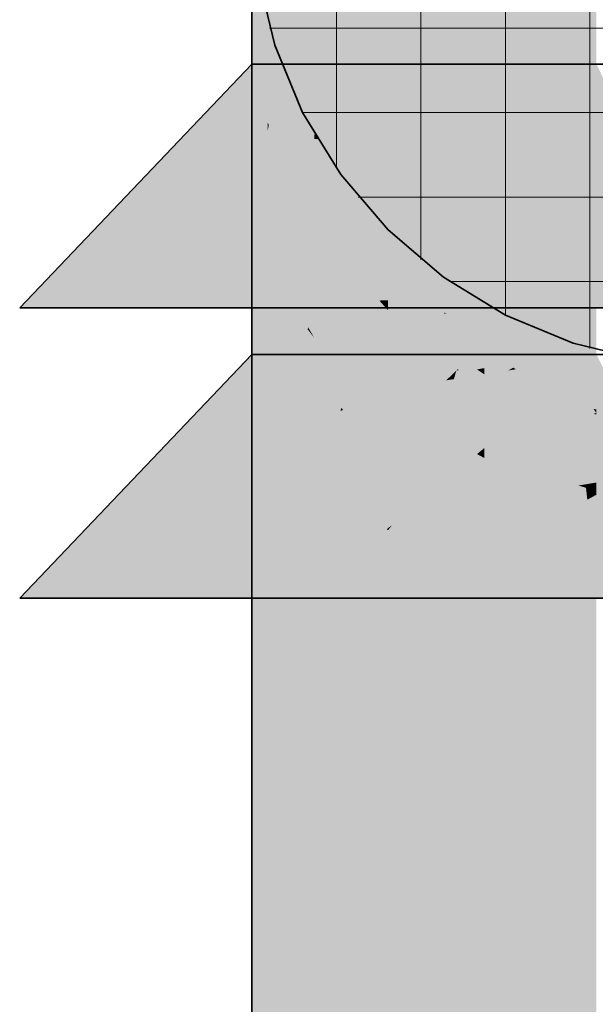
# Model space of a CAD drawing. Extents: x -350 to 540, y -53 to 541.
# Tile 538 of 569: x 301.15 to 303.62, y 246.76 to 251. Entities that reach past the tile are written whole.
import ezdxf

# ---------------------------------------------------------------- set-up
doc = ezdxf.new("R2010")
doc.units = 0
doc.layers.get('0').update_dxf_attribs({"lineweight": 35})
for name, color, linetype, lineweight, true_color in [('L_Auslass', 7, 'Continuous', 35, 0xababab), ('L_Auslass-Shading', 7, 'Continuous', 35, 0xababab), ('L_Aussenluft', 7, 'Continuous', 35, 0x66ff33), ('L_Aussenluft-Shading', 7, 'Continuous', 35, 0x66ff33)]:
    doc.layers.add(name, color=color, linetype=linetype, lineweight=lineweight, true_color=true_color)

# ---------------------------------------------------------------- blocks, each defined once
blk = doc.blocks.new('3D-Ansicht-A06HSWBANL', base_point=(172.3963, 139.9809))
at = {"layer": 'L_Auslass-Shading', "color": 251, "true_color": 0x606060}
for points in [[(302.1453, 248.5093), (302.2134, 248.5093), (302.1453, 253.3093), (302.2134, 253.3093)], [(302.1453, 247.5093), (302.2134, 247.5093), (302.1453, 248.5445), (302.2134, 248.4106)], [(302.1453, 227.5093), (302.2134, 227.5093), (302.1453, 247.5093), (302.2134, 247.5093)]]:
    blk.add_solid(points, dxfattribs=at)
at = {"layer": 'L_Auslass-Shading', "color": 8, "true_color": 0x767676}
for points in [[(302.2134, 248.5093), (302.4132, 248.5093), (302.2134, 253.3093), (302.4132, 253.3093)], [(302.2134, 248.4106), (302.2134, 247.5093), (302.236, 248.3965)], [(302.2134, 247.5093), (302.4132, 247.5093), (302.236, 248.3965), (302.4132, 248.2857)], [(302.2134, 227.5093), (302.4132, 227.5093), (302.2134, 247.5093), (302.4132, 247.5093)]]:
    blk.add_solid(points, dxfattribs=at)
at = {"layer": 'L_Auslass-Shading', "color": 252, "true_color": 0x898989}
for points in [[(302.4132, 248.5093), (302.7311, 248.5093), (302.4132, 253.3093), (302.7311, 253.3093)], [(302.4132, 248.2857), (302.4132, 247.5093), (302.5017, 248.2559)], [(302.4132, 247.5093), (302.7311, 247.5093), (302.5017, 248.2559), (302.7311, 248.1785)], [(302.4132, 227.5093), (302.7311, 227.5093), (302.4132, 247.5093), (302.7311, 247.5093)]]:
    blk.add_solid(points, dxfattribs=at)
at = {"layer": 'L_Auslass-Shading', "color": 253, "true_color": 0x999999}
for points in [[(302.7311, 248.5093), (303.1453, 248.5093), (302.7311, 253.3093), (303.1453, 253.3093)], [(302.7311, 227.5093), (303.1453, 227.5093), (302.7311, 247.5093), (303.1453, 247.5093)]]:
    blk.add_solid(points, dxfattribs=at)
at = {"layer": 'L_Auslass-Shading', "color": 253, "true_color": 0xa4a4a4}
for points in [[(303.1453, 248.5093), (303.6277, 248.5093), (303.1453, 253.3093), (303.6277, 253.3093)], [(303.1453, 227.5093), (303.6277, 227.5093), (303.1453, 247.5093), (303.6277, 247.5093)]]:
    blk.add_solid(points, dxfattribs=at)
at = {"layer": 'L_Auslass-Shading', "color": 251, "true_color": 0x565656}
blk.add_solid([(302.1453, 251.373), (302.2134, 250.873), (302.1453, 251.5093), (302.2134, 250.9916)], dxfattribs=at)
at = {"layer": 'L_Auslass-Shading', "color": 251, "true_color": 0x595959}
for points in [[(302.1453, 251.373), (302.1453, 251.0306), (302.2134, 250.873), (302.2134, 250.5564)], [(302.1453, 251.0306), (302.1453, 250.9734), (302.2134, 250.5564), (302.2134, 250.5251)], [(302.2578, 250.8845), (302.2134, 250.9916), (302.256, 250.884)], [(302.256, 250.884), (302.2134, 250.9916), (302.2134, 250.873)], [(302.2578, 250.7695), (302.3275, 250.7034), (302.2134, 250.873), (302.256, 250.884)], [(302.3275, 250.7034), (302.3363, 250.6951), (302.256, 250.884), (302.2578, 250.8845)], [(302.4132, 250.4868), (302.3275, 250.7034), (302.3363, 250.5865), (302.2578, 250.7695)], [(302.4132, 250.5093), (302.3363, 250.6951), (302.4132, 250.4868), (302.3275, 250.7034)], [(302.3363, 250.5865), (302.4132, 250.407), (302.4132, 250.4868)]]:
    blk.add_solid(points, dxfattribs=at)
at = {"layer": 'L_Auslass-Shading', "color": 251, "true_color": 0x5c5c5c}
for points in [[(302.1453, 250.3377), (302.2134, 249.9717), (302.1453, 250.9734), (302.2134, 250.5251)], [(302.4313, 250.4857), (302.4132, 250.5093), (302.4132, 250.4868)], [(302.4313, 250.3843), (302.4132, 250.4868), (302.4132, 250.407)], [(302.4313, 250.3843), (302.527, 250.361), (302.4132, 250.4868), (302.4313, 250.4857)], [(302.527, 250.2639), (302.6247, 250.2337), (302.4313, 250.3843), (302.527, 250.361)], [(302.6719, 250.1722), (302.6247, 250.2337), (302.5769, 250.201), (302.527, 250.2639)], [(302.5769, 250.201), (302.7311, 250.0069), (302.6719, 250.1722), (302.7311, 250.0951)]]:
    blk.add_solid(points, dxfattribs=at)
at = {"layer": 'L_Auslass-Shading', "color": 251, "true_color": 0x626262}
for points in [[(302.2175, 250.5474), (302.256, 250.7596), (302.2134, 250.5564), (302.2134, 250.873)], [(302.2578, 250.7695), (302.2134, 250.873), (302.256, 250.7596)], [(302.2893, 250.4942), (302.3275, 250.5693), (302.2171, 250.545), (302.256, 250.7596)], [(302.3275, 250.5693), (302.3363, 250.5865), (302.256, 250.7596), (302.2578, 250.7695)], [(302.3796, 250.4307), (302.3275, 250.5693), (302.2893, 250.4942)], [(302.4132, 250.407), (302.3363, 250.5865), (302.3796, 250.4307), (302.3275, 250.5693)], [(302.2134, 250.5251), (302.2175, 250.5474), (302.2134, 250.5564)], [(302.2134, 250.5251), (302.2578, 250.4323), (302.2171, 250.545), (302.2893, 250.4942)], [(302.3363, 250.2682), (302.2893, 250.4942), (302.2578, 250.4323)], [(302.3363, 250.2682), (302.4132, 250.3412), (302.2893, 250.4942), (302.3796, 250.4307)], [(302.4132, 250.3412), (302.4132, 250.407), (302.3796, 250.4307)], [(302.3363, 250.2682), (302.4132, 250.1073), (302.4132, 250.3412)]]:
    blk.add_solid(points, dxfattribs=at)
at = {"layer": 'L_Auslass-Shading', "color": 251, "true_color": 0x5d5d5d}
for points in [[(301.1453, 249.7593), (301.2475, 249.7593), (302.1453, 250.8093), (302.2134, 250.8093)], [(301.1453, 248.5093), (301.2475, 248.5093), (302.1453, 249.5593), (302.2134, 249.5593)]]:
    blk.add_solid(points, dxfattribs=at)
at = {"layer": 'L_Auslass-Shading', "color": 251, "true_color": 0x6d6d6d}
for points in [[(302.2324, 250.7694), (302.2134, 250.8093), (301.3749, 249.7593), (301.2475, 249.7593)], [(302.2134, 250.8093), (302.2866, 250.6557), (302.4132, 250.8093)], [(302.2866, 250.6557), (302.2324, 250.7694), (301.5472, 249.7593), (301.3749, 249.7593)], [(302.2134, 249.5593), (301.2475, 248.5093), (302.2866, 249.4057), (301.5472, 248.5093)], [(302.2134, 249.5593), (302.2866, 249.4057), (302.4132, 249.5593)]]:
    blk.add_solid(points, dxfattribs=at)
at = {"layer": 'L_Auslass-Shading', "color": 8, "true_color": 0x7b7b7b}
for points in [[(302.4132, 250.8093), (302.2866, 250.6557), (302.6277, 250.6557), (302.378, 250.2849)], [(302.7311, 250.8093), (302.4132, 250.8093), (302.6277, 250.6557)], [(302.2866, 250.6557), (301.5472, 249.7593), (302.378, 250.2849), (302.024, 249.7593)], [(302.4132, 249.5593), (302.2866, 249.4057), (302.6277, 249.4057), (302.378, 249.0349)], [(302.7311, 249.5593), (302.4132, 249.5593), (302.6277, 249.4057)], [(302.3056, 249.3286), (302.2866, 249.4057), (301.5936, 248.5093), (301.5472, 248.5093)], [(302.378, 249.0349), (302.3056, 249.3286), (302.024, 248.5093), (301.5936, 248.5093)]]:
    blk.add_solid(points, dxfattribs=at)
at = {"layer": 'L_Auslass-Shading', "color": 252, "true_color": 0x868686}
for points in [[(302.7093, 250.5427), (302.7311, 250.8093), (302.6277, 250.6557)], [(302.8956, 250.2849), (303.0721, 250.6557), (302.7093, 250.5427), (302.7311, 250.8093)], [(303.0721, 250.6557), (303.1453, 250.8093), (302.7311, 250.8093)], [(302.6453, 249.7593), (302.7093, 250.5427), (302.378, 250.2849), (302.6277, 250.6557)], [(302.7093, 250.5427), (302.6453, 249.7593), (302.8956, 250.2849)], [(302.378, 250.2849), (302.024, 249.7593), (302.4696, 249.7593)], [(302.6453, 249.7593), (302.378, 250.2849), (302.4696, 249.7593)], [(302.7093, 249.2927), (302.7311, 249.5593), (302.6277, 249.4057)], [(302.8956, 249.0349), (303.0721, 249.4057), (302.7093, 249.2927), (302.7311, 249.5593)], [(303.0721, 249.4057), (303.1453, 249.5593), (302.7311, 249.5593)], [(302.6453, 248.5093), (302.7093, 249.2927), (302.378, 249.0349), (302.6277, 249.4057)], [(302.7093, 249.2927), (302.6453, 248.5093), (302.8956, 249.0349)], [(302.378, 249.0349), (302.024, 248.5093), (302.4696, 248.5093)], [(302.6453, 248.5093), (302.378, 249.0349), (302.4696, 248.5093)]]:
    blk.add_solid(points, dxfattribs=at)
at = {"layer": 'L_Auslass-Shading', "color": 252, "true_color": 0x8e8e8e}
for points in [[(303.202, 250.5427), (303.1453, 250.8093), (303.0721, 250.6557)], [(303.5898, 250.6557), (303.6277, 250.8093), (303.1453, 250.8093)], [(303.4984, 250.2849), (303.5898, 250.6557), (303.202, 250.5427), (303.1453, 250.8093)], [(303.3688, 249.7593), (303.202, 250.5427), (302.8956, 250.2849), (303.0721, 250.6557)], [(303.202, 250.5427), (303.3688, 249.7593), (303.4984, 250.2849)], [(302.8956, 250.2849), (302.6453, 249.7593), (303.1642, 249.7593)], [(303.3688, 249.7593), (302.8956, 250.2849), (303.1642, 249.7593)], [(303.202, 249.2927), (303.1453, 249.5593), (303.0721, 249.4057)], [(303.5898, 249.4057), (303.6277, 249.5593), (303.1453, 249.5593)], [(303.4984, 249.0349), (303.5898, 249.4057), (303.202, 249.2927), (303.1453, 249.5593)], [(303.3688, 248.5093), (303.202, 249.2927), (302.8956, 249.0349), (303.0721, 249.4057)], [(303.202, 249.2927), (303.3688, 248.5093), (303.4984, 249.0349)], [(302.8956, 249.0349), (302.6453, 248.5093), (303.1642, 248.5093)], [(303.3688, 248.5093), (302.8956, 249.0349), (303.1642, 248.5093)]]:
    blk.add_solid(points, dxfattribs=at)
at = {"layer": 'L_Auslass-Shading', "color": 252, "true_color": 0x939393}
for points in [[(303.7591, 250.5427), (303.6277, 250.8093), (303.5898, 250.6557)], [(304.1453, 249.7593), (303.7591, 250.5427), (303.4984, 250.2849), (303.5898, 250.6557)], [(303.4984, 250.2849), (303.3688, 249.7593), (303.9257, 249.7593)], [(304.1453, 249.7593), (303.4984, 250.2849), (303.9257, 249.7593)], [(303.7591, 249.2927), (303.6277, 249.5593), (303.5898, 249.4057)], [(304.1453, 248.5093), (303.7591, 249.2927), (303.4984, 249.0349), (303.5898, 249.4057)], [(303.4984, 249.0349), (303.3688, 248.5093), (303.9257, 248.5093)], [(304.1453, 248.5093), (303.4984, 249.0349), (303.9257, 248.5093)]]:
    blk.add_solid(points, dxfattribs=at)
at = {"layer": 'L_Auslass-Shading', "color": 251, "true_color": 0x696969}
for points in [[(302.2578, 250.4323), (302.2134, 250.5251), (302.2523, 250.3746)], [(302.2523, 250.3746), (302.2134, 250.5251), (302.2134, 249.9717)], [(302.3109, 250.1476), (302.3363, 250.2682), (302.2523, 250.3746), (302.2578, 250.4323)], [(302.4313, 250.3843), (302.4132, 250.407), (302.4132, 250.3412)], [(302.2893, 250.0454), (302.3109, 250.1476), (302.2171, 250.0093), (302.2523, 250.3746)], [(302.4313, 250.087), (302.527, 250.2639), (302.4132, 250.3412), (302.4313, 250.3843)], [(302.4313, 250.087), (302.4132, 250.3412), (302.4132, 250.1073)], [(302.3109, 250.1476), (302.3586, 250.08), (302.3363, 250.2682), (302.4132, 250.1073)], [(302.5769, 250.201), (302.527, 250.2639), (302.4802, 250.0318), (302.4313, 250.087)], [(302.6326, 250.0536), (302.5769, 250.201), (302.5224, 250.1057)], [(302.7311, 250.0069), (302.5769, 250.201), (302.6326, 250.0536)], [(302.3318, 250.0666), (302.3109, 250.1476), (302.2893, 250.0454)], [(302.3586, 250.08), (302.3109, 250.1476), (302.3318, 250.0666)], [(302.3586, 250.08), (302.4132, 250.0026), (302.4132, 250.1073)], [(302.7311, 249.7925), (302.6326, 250.0536), (302.4802, 250.0318), (302.5224, 250.1057)], [(302.2578, 249.8959), (302.3318, 250.0666), (302.2893, 250.0454)], [(302.2578, 249.8959), (302.3363, 249.762), (302.3318, 250.0666), (302.3773, 249.8902)], [(302.3773, 249.8902), (302.4132, 250.0026), (302.3318, 250.0666), (302.3586, 250.08)], [(302.7311, 250.0069), (302.6326, 250.0536), (302.7311, 249.7925)], [(302.2134, 249.9717), (302.2578, 249.8959), (302.2171, 250.0093), (302.2893, 250.0454)], [(302.7311, 249.7925), (302.4802, 250.0318), (302.6936, 249.7909)], [(302.3773, 249.8902), (302.4132, 249.7507), (302.4132, 250.0026)], [(302.4132, 249.7507), (302.3773, 249.8902), (302.3867, 249.676), (302.3363, 249.762)], [(302.6936, 249.7909), (302.7311, 249.7486), (302.7311, 249.7925)], [(302.4132, 249.7507), (302.3867, 249.676), (302.4132, 249.7101), (302.3902, 249.6699)], [(302.3902, 249.6699), (302.4132, 249.6306), (302.4132, 249.7101)]]:
    blk.add_solid(points, dxfattribs=at)
at = {"layer": 'L_Auslass-Shading', "color": 251, "true_color": 0x5e5e5e}
for points in [[(302.1453, 249.5093), (302.2134, 249.2505), (302.1453, 250.3377), (302.2134, 249.9717)], [(302.7311, 250.0951), (303.1453, 249.7174), (303.1453, 249.7772)], [(302.7311, 250.0951), (302.7311, 250.0069), (303.1453, 249.7174), (303.0307, 249.7849)], [(303.0307, 249.7849), (303.1453, 249.6999), (303.1453, 249.7174)]]:
    blk.add_solid(points, dxfattribs=at)
at = {"layer": 'L_Auslass-Shading', "color": 8, "true_color": 0x757575}
for points in [[(302.4313, 250.087), (302.4132, 250.1073), (302.4132, 250.0026)], [(302.4802, 250.0318), (302.4313, 250.087), (302.4132, 249.7507), (302.4132, 250.0026)], [(302.4802, 250.0318), (302.4329, 249.8333), (302.6936, 249.7909)], [(302.5256, 249.8182), (302.4329, 249.8333), (302.4849, 249.7503), (302.4132, 249.7507)], [(302.6936, 249.7909), (302.5256, 249.8182), (302.7311, 249.7486), (302.4849, 249.7503)], [(302.4132, 249.7101), (302.4646, 249.7164), (302.4132, 249.7507), (302.4849, 249.7503)], [(302.4132, 249.6306), (302.5836, 249.4736), (302.4646, 249.7164), (302.7311, 249.7486)], [(302.4132, 249.6306), (302.4646, 249.7164), (302.4132, 249.7101)], [(302.4646, 249.7164), (302.7311, 249.7486), (302.4849, 249.7503)], [(302.7311, 249.7486), (302.5836, 249.4736), (302.7311, 249.5512)], [(302.7311, 249.5512), (302.5836, 249.4736), (302.7311, 249.4075), (302.6936, 249.3722)], [(302.6936, 249.3722), (302.7311, 249.3377), (302.7311, 249.4075)]]:
    blk.add_solid(points, dxfattribs=at)
at = {"layer": 'L_Auslass-Shading', "color": 8, "true_color": 0x6f6f6f}
for points in [[(302.2578, 249.8959), (302.2134, 249.9717), (302.2134, 249.2505)], [(303.0307, 249.7849), (302.7311, 250.0069), (302.9394, 249.7738)], [(302.7311, 249.7925), (302.8585, 249.7641), (302.7311, 250.0069), (302.9394, 249.7738)], [(302.2578, 249.1969), (302.3363, 249.762), (302.2134, 249.2505), (302.2578, 249.8959)], [(302.3658, 249.5513), (302.3867, 249.676), (302.2893, 249.4238), (302.3363, 249.762)], [(302.7311, 249.7486), (302.9705, 249.739), (302.7311, 249.7925)], [(302.8585, 249.7641), (302.9705, 249.739), (302.9394, 249.7738)], [(302.9705, 249.739), (303.1453, 249.6999), (302.9394, 249.7738), (303.0307, 249.7849)], [(302.7311, 249.7486), (302.8412, 249.6941), (302.9705, 249.739), (302.9747, 249.7343)], [(302.8412, 249.6941), (302.7311, 249.7486), (302.8219, 249.6883)], [(302.8412, 249.6941), (303.1453, 249.5434), (302.9747, 249.7343)], [(302.9819, 249.7365), (302.9705, 249.739), (302.9747, 249.7343)], [(303.1453, 249.5434), (303.1453, 249.6999), (302.9747, 249.7343), (302.9819, 249.7365)], [(302.3867, 249.676), (302.3851, 249.6667), (302.3902, 249.6699)], [(302.3851, 249.6667), (302.4132, 249.6306), (302.3902, 249.6699)], [(302.8219, 249.6883), (303.1453, 249.5434), (302.8412, 249.6941)], [(302.8219, 249.6883), (303.0307, 249.5495), (303.1453, 249.5434), (303.0987, 249.5347)], [(302.3851, 249.6667), (302.2982, 249.1481), (302.4132, 249.6306), (302.4132, 249.0093)], [(302.2982, 249.1481), (302.3658, 249.5513), (302.2578, 249.1969), (302.2893, 249.4238)], [(303.0307, 249.5495), (303.063, 249.528), (303.0987, 249.5347)], [(303.1453, 249.5434), (303.063, 249.528), (303.1453, 249.5001), (303.114, 249.4942)], [(303.114, 249.4942), (303.1453, 249.4734), (303.1453, 249.5001)]]:
    blk.add_solid(points, dxfattribs=at)
at = {"layer": 'L_Auslass-Shading', "color": 251, "true_color": 0x5f5f5f}
for points in [[(303.5192, 249.6154), (303.1453, 249.7772), (303.3038, 249.6365), (303.1453, 249.6999)], [(303.5411, 249.6133), (303.1453, 249.7772), (303.5192, 249.6154)], [(303.6277, 249.5685), (303.5192, 249.6154), (303.4252, 249.588), (303.3038, 249.6365)], [(303.4252, 249.588), (303.6277, 249.5069), (303.6277, 249.5685)], [(303.6277, 249.5774), (303.5411, 249.6133), (303.6277, 249.5685), (303.5192, 249.6154)], [(302.1453, 248.5445), (302.2134, 248.4106), (302.1453, 249.5093), (302.2134, 249.2505)]]:
    blk.add_solid(points, dxfattribs=at)
at = {"layer": 'L_Auslass-Shading', "color": 8, "true_color": 0x7e7e7e}
for points in [[(302.8149, 249.6776), (302.7311, 249.7486), (302.7311, 249.5512)], [(302.8219, 249.6883), (302.7311, 249.7486), (302.8149, 249.6776)], [(302.8149, 249.6776), (302.7311, 249.5512), (302.9954, 249.5246), (302.9699, 249.5065)], [(302.8149, 249.6776), (302.9954, 249.5246), (302.8219, 249.6883), (303.0307, 249.5495)], [(302.7782, 249.415), (302.7311, 249.5512), (302.7311, 249.4075)], [(302.9699, 249.5065), (302.7311, 249.5512), (302.8585, 249.4278), (302.7782, 249.415)], [(302.9954, 249.5246), (303.0301, 249.4953), (303.0307, 249.5495), (303.063, 249.528)], [(303.0301, 249.4953), (302.9699, 249.5065), (302.9819, 249.4474), (302.8585, 249.4278)], [(302.9699, 249.5065), (303.0301, 249.4953), (302.9954, 249.5246)], [(303.114, 249.4942), (303.063, 249.528), (303.0351, 249.491), (303.0301, 249.4953)], [(303.0143, 249.4526), (302.9471, 249.2205), (303.07, 249.4614), (303.1453, 249.3976)], [(303.0143, 249.4526), (303.0254, 249.4907), (302.9819, 249.4474)], [(303.0254, 249.4907), (303.0143, 249.4526), (303.0351, 249.491), (303.07, 249.4614)], [(303.0351, 249.491), (303.0301, 249.4953), (303.0254, 249.4907)], [(303.0351, 249.491), (303.07, 249.4614), (303.114, 249.4942), (303.1453, 249.4734)], [(303.07, 249.4614), (303.1453, 249.3976), (303.1453, 249.4734)], [(302.7782, 249.415), (302.8219, 249.2884), (302.9819, 249.4474)], [(302.8219, 249.2884), (302.9471, 249.2205), (302.9819, 249.4474), (303.0143, 249.4526)], [(302.7311, 249.3377), (302.8219, 249.2884), (302.7311, 249.4075), (302.7782, 249.415)], [(303.1453, 249.3976), (302.9471, 249.2205), (303.1453, 249.1776), (303.0735, 249.1519)], [(303.1453, 249.1776), (303.0735, 249.1519), (303.1453, 249.1555), (303.114, 249.1299)], [(303.114, 249.1299), (303.1453, 249.1129), (303.1453, 249.1555)]]:
    blk.add_solid(points, dxfattribs=at)
at = {"layer": 'L_Auslass-Shading', "color": 8, "true_color": 0x737373}
for points in [[(303.3038, 249.6365), (303.1453, 249.6999), (303.1453, 249.5434)], [(303.213, 249.5011), (303.4252, 249.588), (303.1453, 249.5434), (303.3038, 249.6365)], [(303.2703, 249.5019), (303.4252, 249.588), (303.213, 249.5011)], [(303.485, 249.5049), (303.4252, 249.588), (303.2703, 249.5019)], [(303.6277, 249.5069), (303.4252, 249.588), (303.485, 249.5049)], [(303.213, 249.5011), (303.1453, 249.5434), (303.1453, 249.5001)], [(303.19, 249.4573), (303.2703, 249.5019), (303.1453, 249.4734), (303.213, 249.5011)], [(303.1453, 249.4734), (303.213, 249.5011), (303.1453, 249.5001)], [(303.2814, 249.495), (303.2703, 249.5019), (303.2484, 249.4898)], [(303.2703, 249.5019), (303.2814, 249.495), (303.3301, 249.5027)], [(303.2814, 249.495), (303.485, 249.5049), (303.3301, 249.5027)], [(303.2814, 249.495), (303.5506, 249.328), (303.485, 249.5049), (303.6159, 249.3235)], [(303.6277, 249.3226), (303.6277, 249.5069), (303.6159, 249.3235), (303.485, 249.5049)], [(303.19, 249.4573), (303.5506, 249.328), (303.2484, 249.4898), (303.2814, 249.495)], [(303.6277, 249.3071), (303.6159, 249.3235), (303.6187, 249.3036), (303.5506, 249.328)], [(303.6159, 249.3235), (303.6277, 249.3071), (303.6277, 249.3226)], [(303.6187, 249.3036), (303.6277, 249.3003), (303.6277, 249.3071)], [(302.2578, 249.1969), (302.2134, 249.2505), (302.2134, 248.4106)], [(302.2982, 249.1481), (302.2578, 249.1969), (302.236, 248.3965), (302.2134, 248.4106)], [(302.236, 248.3965), (302.4132, 248.2857), (302.2982, 249.1481), (302.4132, 249.0093)]]:
    blk.add_solid(points, dxfattribs=at)
at = {"layer": 'L_Auslass-Shading', "color": 8, "true_color": 0x7f7f7f}
for points in [[(302.5836, 249.4736), (302.4132, 249.6306), (302.5304, 249.3285)], [(302.4646, 249.1493), (302.5304, 249.3285), (302.4132, 249.1129), (302.4132, 249.6306)], [(302.5304, 249.3285), (302.5376, 249.3195), (302.5836, 249.4736), (302.6936, 249.3722)], [(302.6936, 249.3722), (302.5376, 249.3195), (302.7311, 249.3377), (302.5987, 249.2441)], [(302.5987, 249.2441), (302.7311, 249.0804), (302.7311, 249.3377)], [(302.5256, 249.3155), (302.4646, 249.1493), (302.5343, 249.3184), (302.4694, 249.1526)], [(302.5343, 249.3184), (302.4694, 249.1526), (302.5708, 249.2243)], [(302.5343, 249.3184), (302.5304, 249.3285), (302.5256, 249.3155)], [(302.5376, 249.3195), (302.5304, 249.3285), (302.5343, 249.3184)], [(302.5343, 249.3184), (302.5708, 249.2243), (302.5376, 249.3195), (302.5987, 249.2441)], [(302.4694, 249.1526), (302.6604, 248.9931), (302.5708, 249.2243)], [(302.5708, 249.2243), (302.6604, 248.9931), (302.5987, 249.2441), (302.7311, 249.0804)], [(302.4646, 249.1493), (302.4132, 249.0093), (302.4694, 249.1526)], [(302.4694, 249.1526), (302.4132, 249.0093), (302.6604, 248.9931), (302.5836, 248.8982)], [(302.4132, 249.0093), (302.4646, 249.1493), (302.4132, 249.1129)], [(302.7311, 249.0804), (302.6604, 248.9931), (302.7311, 248.8932), (302.7122, 248.8596)], [(302.7122, 248.8596), (302.6604, 248.9931), (302.6936, 248.8266), (302.5836, 248.8982)], [(302.7122, 248.8596), (302.7311, 248.8109), (302.7311, 248.8932)], [(302.7259, 248.8056), (302.7311, 248.8109), (302.6936, 248.8266), (302.7122, 248.8596)], [(302.7259, 248.8056), (302.7311, 248.8022), (302.7311, 248.8109)]]:
    blk.add_solid(points, dxfattribs=at)
at = {"layer": 'L_Auslass-Shading', "color": 252, "true_color": 0x858585}
for points in [[(303.1453, 249.4734), (303.1453, 249.3976), (303.19, 249.4573)], [(303.5506, 249.328), (303.19, 249.4573), (303.5341, 249.3192), (303.1453, 249.3976)], [(303.1453, 249.1776), (303.3897, 249.2426), (303.1453, 249.3976), (303.5341, 249.3192)], [(303.5575, 249.2793), (303.1453, 249.1129), (303.6277, 249.3003), (303.6084, 249.1641)], [(303.6157, 249.3027), (303.3897, 249.2426), (303.5575, 249.2793), (303.3301, 249.211)], [(303.3897, 249.2426), (303.6157, 249.3027), (303.5341, 249.3192)], [(303.6187, 249.3036), (303.5506, 249.328), (303.6157, 249.3027), (303.5341, 249.3192)], [(303.6157, 249.3027), (303.5575, 249.2793), (303.6277, 249.3003)], [(303.6277, 249.1745), (303.6277, 249.3003), (303.6084, 249.1641)], [(303.6157, 249.3027), (303.6277, 249.3003), (303.6187, 249.3036)], [(303.5575, 249.2793), (303.3301, 249.211), (303.1453, 249.1129)], [(303.3897, 249.2426), (303.1453, 249.1776), (303.3301, 249.211), (303.1453, 249.1555)], [(303.3301, 249.211), (303.1453, 249.1555), (303.1453, 249.1129)], [(303.6084, 249.1641), (303.1453, 249.1129), (303.3832, 249.0433)], [(303.3832, 249.0433), (303.5506, 248.9942), (303.6084, 249.1641), (303.5852, 249)], [(303.6277, 249.0071), (303.6277, 249.1745), (303.5852, 249), (303.6084, 249.1641)], [(302.5836, 248.8982), (302.4132, 249.0093), (302.4132, 248.2857)], [(303.5506, 248.9942), (303.5831, 248.9847), (303.5852, 249)], [(303.5831, 248.9847), (303.6277, 249.0062), (303.5852, 249), (303.6277, 249.0071)], [(303.5831, 248.9847), (303.6277, 248.9717), (303.6277, 249.0062)], [(302.7259, 248.8056), (302.5836, 248.8982), (302.5017, 248.2559), (302.4132, 248.2857)], [(302.5017, 248.2559), (302.7311, 248.1785), (302.7259, 248.8056), (302.7311, 248.8022)]]:
    blk.add_solid(points, dxfattribs=at)
at = {"layer": 'L_Auslass-Shading', "color": 252, "true_color": 0x8b8b8b}
for points in [[(302.8219, 249.2884), (302.7311, 249.3377), (302.7311, 249.0804)], [(302.7914, 248.9252), (302.9471, 249.2205), (302.7311, 249.0804), (302.8219, 249.2884)], [(302.9471, 249.2205), (302.8819, 249.097), (303.0735, 249.1519)], [(302.9936, 249.129), (302.8819, 249.097), (302.748, 248.8232), (302.7311, 248.8109)], [(303.1453, 249.1129), (303.114, 249.1299), (302.748, 248.8232), (302.9427, 249.0657)], [(303.114, 249.1299), (303.0735, 249.1519), (302.9427, 249.0657), (302.9936, 249.129)], [(303.0307, 248.6872), (303.1453, 249.1129), (302.7311, 248.8022), (302.748, 248.8232)], [(302.7914, 248.9252), (302.7311, 249.0804), (302.7311, 248.8932)], [(303.1453, 249.1129), (303.0307, 248.6872), (303.1453, 248.7493)], [(302.7311, 248.8109), (302.7914, 248.9252), (302.7311, 248.8932)], [(302.748, 248.8232), (302.7311, 248.8109), (302.7311, 248.8022)], [(303.1453, 248.7493), (303.0307, 248.6872), (303.1453, 248.6955), (303.0923, 248.6636)], [(303.0923, 248.6636), (303.1453, 248.6432), (303.1453, 248.6955)]]:
    blk.add_solid(points, dxfattribs=at)
at = {"layer": 'L_Auslass-Shading', "color": 252, "true_color": 0x949494}
for points in [[(303.3832, 249.0433), (303.1453, 249.1129), (303.1453, 248.7493)], [(303.3832, 249.0433), (303.1453, 248.7493), (303.3897, 248.8549), (303.238, 248.7758)], [(303.3832, 249.0433), (303.3897, 248.8549), (303.5506, 248.9942)], [(303.3281, 248.8015), (303.3599, 248.8106), (303.5506, 248.9942), (303.5831, 248.9847)], [(303.4715, 248.8705), (303.5831, 248.9847), (303.3599, 248.8106)], [(303.5888, 248.9335), (303.5831, 248.9847), (303.4715, 248.8705)], [(303.6277, 248.9717), (303.5831, 248.9847), (303.6277, 248.9543), (303.5888, 248.9335)], [(303.5888, 248.9335), (303.6277, 248.5896), (303.6277, 248.9543)], [(303.6277, 248.5896), (303.5888, 248.9335), (303.232, 248.6253), (303.4715, 248.8705)], [(303.232, 248.6253), (303.4715, 248.8705), (303.1453, 248.6432), (303.3599, 248.8106)], [(303.238, 248.7758), (303.3281, 248.8015), (303.3897, 248.8549)], [(303.0307, 248.6872), (302.7311, 248.8022), (302.9748, 248.5924)], [(302.9748, 248.5924), (302.7311, 248.8022), (302.7311, 248.1785)], [(303.1453, 248.6432), (303.3599, 248.8106), (303.1453, 248.6955)], [(303.1453, 248.7275), (303.3281, 248.8015), (303.238, 248.7758)], [(303.1453, 248.7275), (303.1453, 248.6955), (303.3281, 248.8015), (303.3039, 248.7806)], [(303.3039, 248.7806), (303.3599, 248.8106), (303.3281, 248.8015)], [(303.1453, 248.7493), (303.1453, 248.7275), (303.238, 248.7758)], [(303.0923, 248.6636), (303.0307, 248.6872), (302.9803, 248.6017)], [(302.9803, 248.6017), (303.0363, 248.5488), (303.0923, 248.6636), (303.1453, 248.6432)], [(303.0363, 248.5488), (303.1453, 248.4456), (303.1453, 248.6432)], [(303.6277, 248.5896), (303.232, 248.6253), (303.5506, 248.5593)], [(303.0308, 248.5441), (302.9748, 248.5924), (302.8585, 248.3949)], [(302.9748, 248.5924), (303.0308, 248.5441), (302.9803, 248.6017), (303.0363, 248.5488)], [(303.5506, 248.5593), (303.6277, 248.5434), (303.6277, 248.5896)], [(302.8878, 248.1474), (303.1453, 248.4456), (302.8585, 248.3949), (303.0308, 248.5441)], [(303.0308, 248.5441), (303.1453, 248.4456), (303.0363, 248.5488)], [(302.8878, 248.1474), (303.1453, 248.0963), (303.1453, 248.4456)], [(302.8878, 248.1474), (302.8585, 248.3949), (302.7311, 248.1785)]]:
    blk.add_solid(points, dxfattribs=at)
at = {"layer": 'L_Auslass-Shading', "color": 253, "true_color": 0x9e9e9e}
for points in [[(303.1453, 248.6432), (303.1453, 248.4456), (303.232, 248.6253)], [(303.232, 248.6253), (303.1453, 248.4456), (303.5506, 248.5593), (303.517, 248.5209)], [(303.3557, 248.0737), (303.6277, 248.5434), (303.1453, 248.0963), (303.517, 248.5209)], [(303.6277, 248.5434), (303.3557, 248.0737), (303.6277, 248.2856)], [(303.517, 248.5209), (303.6277, 248.5434), (303.5506, 248.5593)], [(303.517, 248.5209), (303.1453, 248.4456), (303.1453, 248.0963)], [(303.3557, 248.0737), (303.6277, 248.0445), (303.6277, 248.2856)]]:
    blk.add_solid(points, dxfattribs=at)
at = {"layer": 'L_Auslass-Shading', "color": 252, "true_color": 0x989898}
for points in [[(302.7311, 248.1785), (302.7311, 247.5093), (302.8878, 248.1474)], [(302.7311, 247.5093), (303.1453, 247.5093), (302.8878, 248.1474), (303.1453, 248.0963)]]:
    blk.add_solid(points, dxfattribs=at)
at = {"layer": 'L_Auslass-Shading', "color": 253, "true_color": 0xa3a3a3}
for points in [[(303.1453, 248.0963), (303.1453, 247.5093), (303.3557, 248.0737)], [(303.1453, 247.5093), (303.6277, 247.5093), (303.3557, 248.0737), (303.6277, 248.0445)]]:
    blk.add_solid(points, dxfattribs=at)
at = {"layer": 'L_Aussenluft-Shading', "color": 76, "true_color": 0x39901c}
blk.add_solid([(302.2134, 248.5093), (302.1453, 248.5093), (302.2134, 222.5106), (302.1453, 222.5106)], dxfattribs=at)
at = {"layer": 'L_Aussenluft-Shading', "color": 74, "true_color": 0x46b023}
blk.add_solid([(302.4132, 248.5093), (302.2134, 248.5093), (302.4132, 222.5106), (302.2134, 222.5106)], dxfattribs=at)
at = {"layer": 'L_Aussenluft-Shading', "color": 72, "true_color": 0x52cd29}
blk.add_solid([(302.7311, 248.5093), (302.4132, 248.5093), (302.7311, 222.5106), (302.4132, 222.5106)], dxfattribs=at)
at = {"layer": 'L_Aussenluft-Shading', "color": 72, "true_color": 0x5be42d}
blk.add_solid([(303.1453, 248.5093), (302.7311, 248.5093), (303.1453, 222.5106), (302.7311, 222.5106)], dxfattribs=at)
at = {"layer": 'L_Aussenluft-Shading', "color": 70, "true_color": 0x62f531}
blk.add_solid([(303.6277, 248.5093), (303.1453, 248.5093), (303.6277, 222.5106), (303.1453, 222.5106)], dxfattribs=at)
blk = doc.blocks.new('Ausblasbogen-A06HSWUYNL', base_point=(302.1453, 227.5093))
at = {"color": 0, "linetype": 'ByBlock', "lineweight": 13, "ltscale": 0.13}
for p, q in [((303.5998, 249.5851), (303.5998, 253.4335)), ((303.2362, 249.7278), (303.2362, 253.2907)), ((302.8726, 249.9665), (302.8726, 253.052)), ((302.5089, 250.3594), (302.5089, 252.6592)), ((302.2211, 250.9638), (306.0695, 250.9638)), ((302.3638, 250.6002), (305.9267, 250.6002)), ((302.6025, 250.2365), (305.6881, 250.2365)), ((302.9954, 249.8729), (305.2952, 249.8729))]:
    blk.add_line(p, q, dxfattribs=at)
at = {"color": 0, "linetype": 'ByBlock', "lineweight": -2, "ltscale": 0.35}
for p, q in [((302.1453, 250.9734), (302.1453, 251.373)), ((302.1699, 251.1964), (302.2432, 250.8912)), ((302.1453, 250.3377), (302.1453, 250.9734)), ((302.2432, 250.8912), (302.3633, 250.6013)), ((302.3633, 250.6013), (302.5273, 250.3337)), ((302.1453, 249.5093), (302.1453, 250.3377)), ((302.5273, 250.3337), (302.7311, 250.0951)), ((302.7311, 250.0951), (302.9697, 249.8912)), ((302.9697, 249.8912), (303.2373, 249.7273)), ((303.2373, 249.7273), (303.5273, 249.6072)), ((303.5273, 249.6072), (303.8324, 249.5339)), ((302.1453, 248.5445), (302.1453, 249.5093)), ((302.1453, 247.5093), (302.1453, 248.5445)), ((302.1453, 247.5093), (302.1453, 227.5093))]:
    blk.add_line(p, q, dxfattribs=at)
blk = doc.blocks.new('Lamellenhut-A06HSWV0NL', base_point=(301.1453, 248.5093))
at = {"color": 0, "linetype": 'ByBlock', "lineweight": -2, "ltscale": 0.35}
for p, q in [((302.1453, 253.3093), (302.1453, 248.5093)), ((301.1453, 249.7593), (302.1453, 250.8093)), ((306.1453, 250.8093), (302.1453, 250.8093)), ((307.1453, 249.7593), (301.1453, 249.7593)), ((301.1453, 248.5093), (302.1453, 249.5593)), ((306.1453, 249.5593), (302.1453, 249.5593)), ((307.1453, 248.5093), (301.1453, 248.5093)), ((302.1453, 248.5093), (303.3169, 248.5093)), ((303.3169, 248.5093), (304.9737, 248.5093))]:
    blk.add_line(p, q, dxfattribs=at)
blk = doc.blocks.new('Wickelfalzrohr-A06HSX0KNL', base_point=(302.1453, 222.5106))
at = {"color": 0, "linetype": 'ByBlock', "lineweight": -2, "ltscale": 0.35}
for p, q in [((302.1453, 248.5093), (302.1453, 222.5106)), ((303.3169, 248.5093), (302.1453, 248.5093)), ((304.9737, 248.5093), (303.3169, 248.5093))]:
    blk.add_line(p, q, dxfattribs=at)

msp = doc.modelspace()

# ---------------------------------------------------------------- block references
msp.add_blockref('3D-Ansicht-A06HSWBANL', (172.3963, 139.9809))
at = {"layer": 'L_Auslass', "ltscale": 0.35}
for name, p in [('Lamellenhut-A06HSWV0NL', (301.1453, 248.5093)), ('Ausblasbogen-A06HSWUYNL', (302.1453, 227.5093))]:
    msp.add_blockref(name, p, dxfattribs=at)
at = {"layer": 'L_Aussenluft', "ltscale": 0.35}
msp.add_blockref('Wickelfalzrohr-A06HSX0KNL', (302.1453, 222.5106), dxfattribs=at)

doc.saveas('drawing.dxf')
